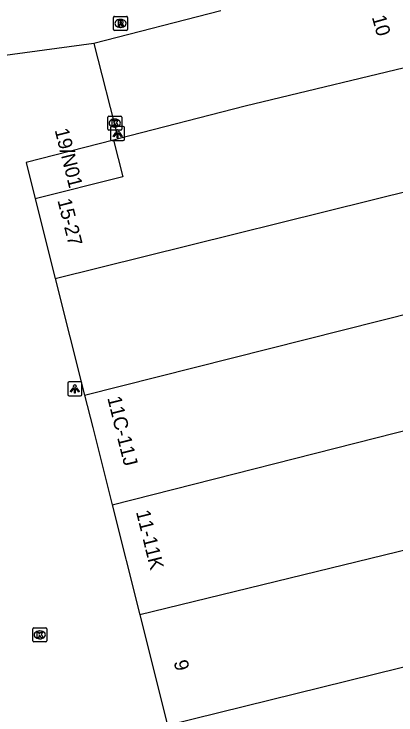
# Model space of a CAD drawing. Extents: x 161087 to 161922, y 382574 to 383873.
# Drawn here: x 161279.2 to 161306.3, y 383479.64 to 383529.31 of the extents above; entities that cross this region are included whole.
import ezdxf

# ---------------------------------------------------------------- set-up
doc = ezdxf.new("R2010")
doc.units = 0
for name, color, linetype in [('IMGEO_Kolk', 7, 'Continuous'), ('IMGEO_Lichtpunt', 7, 'Continuous'), ('IMGEO_Pand', 7, 'Continuous'), ('IMGEO_Pand_nummerreeks', 7, 'Continuous'), ('IMGEO_Rioolput', 7, 'Continuous')]:
    doc.layers.add(name, color=color, linetype=linetype)

msp = doc.modelspace()

# ---------------------------------------------------------------- linework, layer by layer
at = {"layer": 'IMGEO_Kolk'}
for p, q in [((161285.847, 383521.153), (161285.847, 383522.005)), ((161285.922, 383522.079), (161286.774, 383522.079)), ((161286.848, 383522.005), (161286.848, 383521.153)), ((161286.335, 383521.859), (161286.36, 383521.859)), ((161286.774, 383521.079), (161285.922, 383521.079)), ((161286.358, 383521.299), (161286.333, 383521.299)), ((161280.526, 383484.888), (161280.526, 383485.74)), ((161280.601, 383485.814), (161281.453, 383485.814)), ((161281.527, 383485.74), (161281.527, 383484.888)), ((161281.014, 383485.594), (161281.039, 383485.594)), ((161281.453, 383484.814), (161280.601, 383484.814)), ((161281.037, 383485.034), (161281.012, 383485.034))]:
    msp.add_line(p, q, dxfattribs=at)
for points in [[(161285.847, 383521.153), (161285.847, 383522.005)], [(161285.922, 383522.079), (161286.774, 383522.079)], [(161286.848, 383522.005), (161286.848, 383521.153)], [(161286.168, 383521.779), (161286.291, 383521.779), (161286.291, 383521.628), (161286.421, 383521.779), (161286.585, 383521.779), (161286.439, 383521.628), (161286.592, 383521.379), (161286.44, 383521.379), (161286.355, 383521.543), (161286.291, 383521.476), (161286.291, 383521.379), (161286.168, 383521.379), (161286.168, 383521.779)], [(161286.774, 383521.079), (161285.922, 383521.079)], [(161280.526, 383484.888), (161280.526, 383485.74)], [(161280.601, 383485.814), (161281.453, 383485.814)], [(161281.527, 383485.74), (161281.527, 383484.888)], [(161280.847, 383485.514), (161280.97, 383485.514), (161280.97, 383485.363), (161281.1, 383485.514), (161281.264, 383485.514), (161281.118, 383485.363), (161281.271, 383485.114), (161281.119, 383485.114), (161281.034, 383485.278), (161280.97, 383485.211), (161280.97, 383485.114), (161280.847, 383485.114), (161280.847, 383485.514)], [(161281.453, 383484.814), (161280.601, 383484.814)]]:
    msp.add_lwpolyline(points, dxfattribs=at)
for centre, start, end in [((161285.924, 383522.003), 91.552, 178.448), ((161285.924, 383522.003), 91.552, 178.448), ((161286.772, 383522.003), 1.552, 88.448), ((161286.772, 383522.003), 1.552, 88.448), ((161285.924, 383521.155), 181.552, 268.448), ((161285.924, 383521.155), 181.552, 268.448), ((161286.772, 383521.155), 271.552, 358.448), ((161286.772, 383521.155), 271.552, 358.448), ((161280.603, 383485.738), 91.552, 178.448), ((161280.603, 383485.738), 91.552, 178.448), ((161281.451, 383485.738), 1.552, 88.448), ((161281.451, 383485.738), 1.552, 88.448), ((161280.603, 383484.89), 181.552, 268.448), ((161280.603, 383484.89), 181.552, 268.448), ((161281.451, 383484.89), 271.552, 358.448), ((161281.451, 383484.89), 271.552, 358.448)]:
    msp.add_arc(centre, 0.0765, start, end, dxfattribs=at)
for centre, major_axis, ratio, start_param, end_param in [((161286.334, 383521.579), (-0.387, 0.002), 0.722429, 4.712389, 7.853982), ((161286.359, 383521.579), (-0.39, 0.002), 0.717154, 1.570796, 4.712389), ((161281.013, 383485.314), (-0.387, 0.002), 0.722429, 4.712389, 7.853982), ((161281.038, 383485.314), (-0.39, 0.002), 0.717154, 1.570796, 4.712389)]:
    msp.add_ellipse(centre, major_axis=major_axis, ratio=ratio, start_param=start_param, end_param=end_param, dxfattribs=at)
at = {"layer": 'IMGEO_Lichtpunt'}
for p, q in [((161286.052, 383521.237), (161286.052, 383520.43)), ((161286.052, 383521.237), (161286.052, 383520.43)), ((161286.954, 383521.332), (161286.146, 383521.332)), ((161286.954, 383521.332), (161286.146, 383521.332)), ((161287.048, 383520.43), (161287.048, 383521.237)), ((161287.048, 383520.43), (161287.048, 383521.237)), ((161286.146, 383520.336), (161286.954, 383520.336)), ((161286.146, 383520.336), (161286.954, 383520.336)), ((161283.017, 383503.147), (161283.017, 383502.34)), ((161283.017, 383503.147), (161283.017, 383502.34)), ((161283.919, 383503.242), (161283.111, 383503.242)), ((161283.919, 383503.242), (161283.111, 383503.242)), ((161284.013, 383502.34), (161284.013, 383503.147)), ((161284.013, 383502.34), (161284.013, 383503.147)), ((161283.111, 383502.246), (161283.919, 383502.246)), ((161283.111, 383502.246), (161283.919, 383502.246))]:
    msp.add_line(p, q, dxfattribs=at)
for points in [[(161286.426, 383520.901), (161286.465, 383520.873), (161286.277, 383520.611), (161286.239, 383520.638), (161286.426, 383520.901)], [(161286.528, 383520.853), (161286.575, 383520.853), (161286.575, 383520.531), (161286.528, 383520.531), (161286.528, 383520.853)], [(161286.638, 383520.873), (161286.676, 383520.9), (161286.863, 383520.638), (161286.824, 383520.61), (161286.638, 383520.873)], [(161283.391, 383502.811), (161283.43, 383502.783), (161283.242, 383502.521), (161283.204, 383502.548), (161283.391, 383502.811)], [(161283.493, 383502.763), (161283.54, 383502.763), (161283.54, 383502.441), (161283.493, 383502.441), (161283.493, 383502.763)], [(161283.603, 383502.783), (161283.641, 383502.81), (161283.828, 383502.548), (161283.789, 383502.52), (161283.603, 383502.783)]]:
    msp.add_lwpolyline(points, dxfattribs=at)
for centre in [(161286.551, 383521.035), (161283.516, 383502.945)]:
    msp.add_circle(centre, 0.0994, dxfattribs=at)
for centre, start, end in [((161286.146, 383521.237), 90, 180), ((161286.146, 383521.237), 90, 180), ((161286.954, 383521.237), 0, 90), ((161286.954, 383521.237), 0, 90), ((161286.146, 383520.43), 180, 270), ((161286.146, 383520.43), 180, 270), ((161286.954, 383520.43), 270, 0), ((161286.954, 383520.43), 270, 360), ((161283.111, 383503.147), 90, 180), ((161283.111, 383503.147), 90, 180), ((161283.919, 383503.147), 0, 90), ((161283.919, 383503.147), 0, 90), ((161283.111, 383502.34), 180, 270), ((161283.111, 383502.34), 180, 270), ((161283.919, 383502.34), 270, 0), ((161283.919, 383502.34), 270, 360)]:
    msp.add_arc(centre, 0.0946, start, end, dxfattribs=at)
at = {"layer": 'IMGEO_Pand'}
for points in [[(161293.877, 383529.523), (161284.869, 383527.208)], [(161284.869, 383527.208), (161270.679, 383525.311)], [(161284.869, 383527.208), (161286.6, 383520.468)], [(161308.767, 383525.946), (161295.608, 383522.783), (161286.6, 383520.468)], [(161286.6, 383520.468), (161286.252, 383520.379)], [(161286.252, 383520.379), (161280.053, 383518.786), (161280.697, 383516.219)], [(161286.252, 383520.379), (161286.92, 383517.78), (161280.697, 383516.219)], [(161282.122, 383510.566), (161310.902, 383517.692)], [(161280.697, 383516.219), (161282.122, 383510.566)], [(161282.122, 383510.566), (161284.208, 383502.288)], [(161284.208, 383502.288), (161312.985, 383509.553)], [(161284.208, 383502.288), (161284.785, 383500), (161286.166, 383494.524)], [(161286.166, 383494.524), (161307.758, 383500), (161314.963, 383501.827)], [(161286.166, 383494.524), (161288.127, 383486.743)], [(161317.024, 383493.777), (161288.127, 383486.743)], [(161288.127, 383486.743), (161290.099, 383478.916)], [(161290.099, 383478.916), (161315.673, 383485.223), (161318.997, 383486.067)]]:
    msp.add_lwpolyline(points, dxfattribs=at)
at = {"layer": 'IMGEO_Rioolput'}
for p, q in [((161286.256, 383528.216), (161286.256, 383529.068)), ((161286.331, 383529.142), (161287.183, 383529.142)), ((161286.744, 383528.922), (161286.769, 383528.922)), ((161287.257, 383529.068), (161287.257, 383528.216)), ((161287.183, 383528.142), (161286.331, 383528.142)), ((161286.767, 383528.362), (161286.742, 383528.362))]:
    msp.add_line(p, q, dxfattribs=at)
for points in [[(161286.256, 383528.216), (161286.256, 383529.068)], [(161286.331, 383529.142), (161287.183, 383529.142)], [(161287.257, 383529.068), (161287.257, 383528.216)], [(161286.845, 383528.84), (161286.593, 383528.842), (161286.593, 383528.442)], [(161286.593, 383528.442), (161286.717, 383528.442), (161286.717, 383528.604), (161286.728, 383528.604)], [(161286.771, 383528.761), (161286.717, 383528.761), (161286.717, 383528.68)], [(161286.717, 383528.68), (161286.769, 383528.68)], [(161286.775, 383528.575), (161286.846, 383528.442), (161286.986, 383528.442), (161286.921, 383528.568)], [(161287.183, 383528.142), (161286.331, 383528.142)]]:
    msp.add_lwpolyline(points, dxfattribs=at)
for centre, radius, start, end in [((161286.333, 383529.066), 0.0765, 91.552, 178.448), ((161286.333, 383529.066), 0.0765, 91.552, 178.448), ((161287.181, 383529.066), 0.0765, 1.552, 88.448), ((161287.181, 383529.066), 0.0765, 1.552, 88.448), ((161286.727, 383528.551), 0.0533, 26.0293, 88.6989), ((161286.753, 383528.869), 0.19, 274.7715, 282.9687), ((161286.777, 383528.665), 0.0964, 77.0061, 93.1865), ((161286.791, 383528.722), 0.0378, 276.6634, 79.6772), ((161286.844, 383528.73), 0.109, 350.3612, 89.416), ((161286.842, 383528.73), 0.112, 277.5842, 350.9817), ((161286.826, 383528.515), 0.108, 29.5134, 73.7905), ((161286.333, 383528.218), 0.0765, 181.552, 268.448), ((161286.333, 383528.218), 0.0765, 181.552, 268.448), ((161287.181, 383528.218), 0.0765, 271.552, 358.448), ((161287.181, 383528.218), 0.0765, 271.552, 358.448)]:
    msp.add_arc(centre, radius, start, end, dxfattribs=at)
for centre, major_axis, ratio, start_param, end_param in [((161286.743, 383528.642), (-0.387, 0.002), 0.722429, 4.712389, 7.853982), ((161286.768, 383528.642), (-0.39, 0.002), 0.717154, 1.570796, 4.712389)]:
    msp.add_ellipse(centre, major_axis=major_axis, ratio=ratio, start_param=start_param, end_param=end_param, dxfattribs=at)

# ---------------------------------------------------------------- texts
at = {"layer": 'IMGEO_Pand_nummerreeks'}
for s, rotation, p in [('10', 285.7504, (161304.574, 383529.089)), ('19/N01', 284.1179, (161282.077, 383521.086)), ('15-27', 284.1461, (161282.273, 383516.105)), ('11C-11J', 283.957, (161285.813, 383502.104)), ('11-11K', 283.9456, (161287.847, 383494.031)), ('9', 284.1404, (161290.516, 383483.403))]:
    msp.add_text(s, height=1, rotation=rotation, dxfattribs=at).set_placement(p)

doc.saveas('drawing.dxf')
